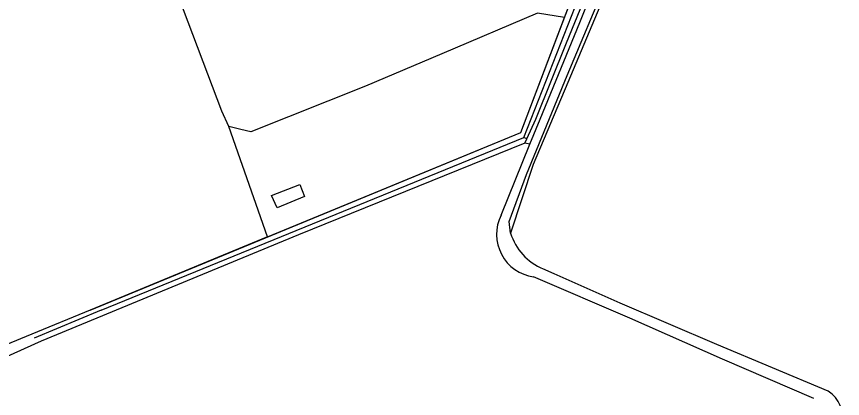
# Model space of a CAD drawing. Extents: x 133000 to 136000, y 400500 to 403500.
# Drawn here: x 134995 to 135263.7, y 401971.3 to 402095.5 of the extents above; entities that cross this region are included whole.
import ezdxf

# ---------------------------------------------------------------- set-up
doc = ezdxf.new("R2010")
doc.units = 0
for name, color, linetype in [('gg-afsc-hekwerk', 7, 'Continuous'), ('gg-knt-bronhoudergrens', 7, 'Continuous'), ('gg-knt-onverhard', 7, 'Continuous'), ('gg-kntw-midden sloot', 7, 'Continuous'), ('gt-grn-vlakafsluiter', 7, 'Continuous')]:
    doc.layers.add(name, color=color, linetype=linetype)

msp = doc.modelspace()

# ---------------------------------------------------------------- linework, layer by layer
at = {"layer": 'gg-afsc-hekwerk'}
for p, q in [((135173.29, 402095.17), (135177.11, 402105.25)), ((135018.93, 402000), (135000, 401992.19)), ((135018.93, 402000), (135000, 401992.19))]:
    msp.add_line(p, q, dxfattribs=at)
for points in [[(135018.93, 402000), (135159.09, 402057.82), (135178.41, 402108.66)], [(135000, 401992.19), (134977.55, 401982.93), (134973.89, 402000)], [(135000, 401992.19), (134977.55, 401982.93), (134973.89, 402000)]]:
    msp.add_lwpolyline(points, dxfattribs=at)
at = {"layer": 'gg-knt-bronhoudergrens'}
for p, q in [((135061.78, 402064.73), (135039.54, 402123.91)), ((135064.12, 402059.72), (135061.78, 402064.73)), ((135076.67, 402023.82), (135064.12, 402059.72)), ((135160.42, 402054.36), (135161.06, 402055.76)), ((135076.67, 402023.82), (135018.93, 402000))]:
    msp.add_line(p, q, dxfattribs=at)
for points in [[(135161.06, 402055.76), (135163.96, 402062.09), (135173.92, 402086.98), (135181.12, 402104.49), (135181.39, 402106.89), (135180.34, 402109.48)], [(135187.31, 402107.73), (135187.46, 402105.99), (135185.65, 402100.82), (135174.38, 402074.11), (135163.11, 402047.4), (135155.77, 402025.08)], [(135173.29, 402095.17), (135164.48, 402096.57), (135133.34, 402083.4), (135108.52, 402072.9), (135071.23, 402057.96), (135068.01, 402058.75), (135064.12, 402059.72)], [(135076.67, 402023.82), (135159.09, 402057.82), (135173.29, 402095.17)], [(135160.42, 402054.36), (135086.79, 402024.55), (135003, 401989.9), (134942.82, 401962.81), (134963.83, 401933.4), (134970.99, 401922.9)], [(135088.73, 402036.96), (135079.78, 402033.26), (135077.99, 402037.27), (135087.19, 402040.91), (135088.73, 402036.96)]]:
    msp.add_lwpolyline(points, dxfattribs=at)
at = {"layer": 'gg-knt-onverhard'}
for p, q in [((135152.68, 402030.92), (135162.07, 402053.97)), ((135155.77, 402025.08), (135155.29, 402028.83))]:
    msp.add_line(p, q, dxfattribs=at)
for points in [[(135162.07, 402053.97), (135165.39, 402062.12), (135178.33, 402093.57), (135182.98, 402105.31), (135180.34, 402109.48)], [(135155.29, 402028.83), (135160.94, 402044.16), (135174.18, 402076.29), (135187.31, 402107.73)], [(135259.11, 401973.65), (135222.87, 401988.8), (135191.4, 402002.29), (135169.98, 402011.77), (135166.3, 402013.42)], [(135254.42, 401971.27), (135224.72, 401984.03), (135194.53, 401997.41), (135163.23, 402010.82)]]:
    msp.add_lwpolyline(points, dxfattribs=at)
for centre, radius, start, end in [((135165.18, 402024.66), 13.98, 153.4071, 261.988), ((135173.6, 402030.6), 18.66, 197.1795, 246.9867), ((135253.8, 401965.25), 9.93, 345.933, 57.7392)]:
    msp.add_arc(centre, radius, start, end, dxfattribs=at)
at = {"layer": 'gg-kntw-midden sloot'}
for p, q in [((135160.09, 402056.21), (135180.14, 402107.45)), ((135022.53, 402000), (135160.09, 402056.21)), ((135022.53, 402000), (135000.77, 401990.87))]:
    msp.add_line(p, q, dxfattribs=at)
at = {"layer": 'gt-grn-vlakafsluiter'}
for p, q in [((135161.06, 402055.76), (135160.09, 402056.21)), ((135162.07, 402053.97), (135160.42, 402054.36))]:
    msp.add_line(p, q, dxfattribs=at)

doc.saveas('drawing.dxf')
